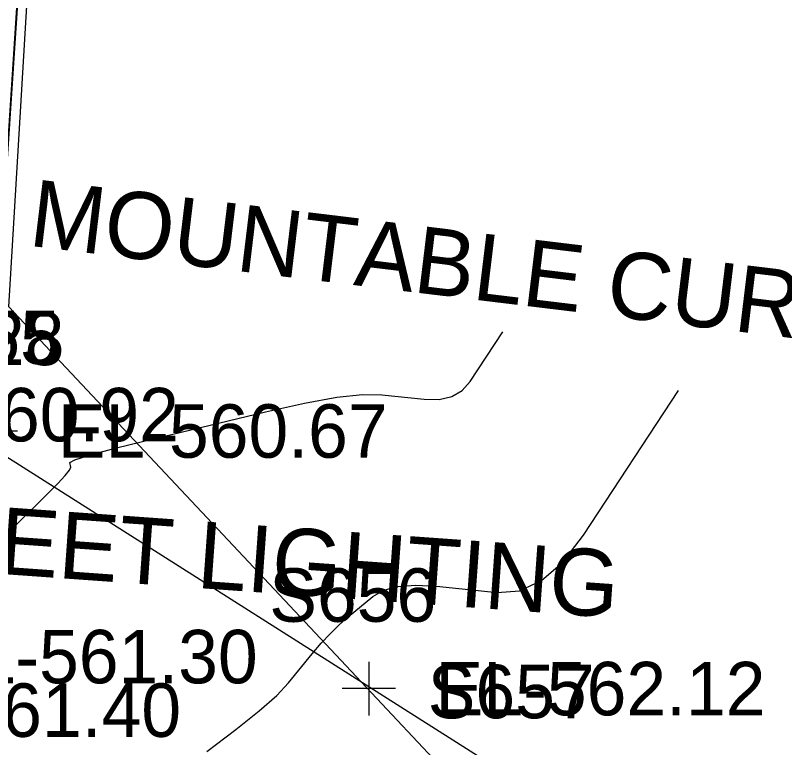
# Model space of a CAD drawing. Extents: x 1724534 to 1727318, y 657156 to 660047.
# Drawn here: x 1725279.6 to 1725337.1, y 658720.6 to 658775.4 of the extents above; entities that cross this region are included whole.
import ezdxf

# ---------------------------------------------------------------- set-up
doc = ezdxf.new("R2010")
doc.units = 0
for name, color, linetype in [('SURVEY - CONTOURS - Intermediate with optional Text', 7, 'Continuous'), ('SURVEY - DRAINAGE - Area Shapes', 7, 'Continuous'), ('SURVEY - NON-TRANSPORTATION - Features', 7, 'Continuous'), ('SURVEY - NON-TRANSPORTATION - Features - Points - Elevations', 7, 'Continuous'), ('SURVEY - NON-TRANSPORTATION - Features - Points - Locators', 7, 'Continuous'), ('SURVEY - NON-TRANSPORTATION - Features - Points - Numbers', 7, 'Continuous'), ('SURVEY - PROPERTY - ROW Lines', 7, 'Continuous'), ('SURVEY - PROPERTY - ROW Lines - Points - Numbers', 7, 'Continuous'), ('SURVEY - TRAFFIC CONTROL - Signs - Points - Elevations', 7, 'Continuous'), ('SURVEY - TRANSPORTATION - Features Text', 7, 'Continuous'), ('SURVEY - TRANSPORTATION - Roads - Points - Elevations', 7, 'Continuous'), ('SURVEY - UTILITIES - Poles and Miscellaneous with Text', 7, 'Continuous')]:
    doc.layers.add(name, color=color, linetype=linetype)

msp = doc.modelspace()

# ---------------------------------------------------------------- linework, layer by layer
at = {"layer": 'SURVEY - CONTOURS - Intermediate with optional Text'}
for points in [[(1725279.563, 658737.231), (1725281.967, 658739.604), (1725282.753, 658740.399), (1725283.307, 658741.003), (1725283.63, 658741.416), (1725283.722, 658741.639), (1725283.657, 658741.979), (1725284.029, 658742.185), (1725285.194, 658742.549), (1725287.152, 658743.072), (1725289.904, 658743.752), (1725298.298, 658745.778), (1725301.202, 658746.426), (1725303.618, 658746.854), (1725305.545, 658747.06), (1725306.985, 658747.045), (1725310.173, 658746.711), (1725311.284, 658746.7), (1725312.227, 658746.919), (1725313.001, 658747.368), (1725313.607, 658748.047), (1725316.04, 658751.75)], [(1725293.892, 658720.365), (1725296.071, 658721.992), (1725297.817, 658723.387), (1725299.13, 658724.551), (1725300.011, 658725.484), (1725301.78, 658727.663), (1725302.447, 658728.449), (1725303.12, 658729.172), (1725303.799, 658729.834), (1725304.485, 658730.433), (1725306.321, 658731.948), (1725307.136, 658732.423), (1725308.204, 658732.712), (1725309.525, 658732.813), (1725311.098, 658732.728), (1725315.629, 658732.252), (1725317.307, 658732.386), (1725318.941, 658733.144), (1725320.53, 658734.527), (1725322.076, 658736.535), (1725329.188, 658747.361)]]:
    msp.add_lwpolyline(points, dxfattribs=at)
at = {"layer": 'SURVEY - DRAINAGE - Area Shapes'}
msp.add_lwpolyline([(1725413.857, 659016.262), (1725457.865, 659006.777), (1725450.771, 658971.313), (1725440.158, 658905.178), (1725430.327, 658830.786), (1725434.818, 658762.279), (1725443.395, 658712.742), (1725438.076, 658666.381), (1725439.858, 658660.363), (1725446.978, 658655.619), (1725466.254, 658652.836), (1725462.782, 658619.36), (1725332.114, 658635.492), (1725320.808, 658709.212), (1725296.636, 658734.956), (1725279.099, 658753.634), (1725289.919, 658934.648), (1725297.605, 659050.843)], close=True, dxfattribs=at)
at = {"layer": 'SURVEY - NON-TRANSPORTATION - Features'}
msp.add_lwpolyline([(1725357.884, 658691.6), (1725317.495, 658717.924), (1725277.546, 658743.26), (1725284.233, 658843.735), (1725290.685, 658948.071), (1725297.823, 659048.449), (1725304.359, 659146.85), (1725311.219, 659244.818), (1725312.69, 659284.205)], dxfattribs=at)
at = {"layer": 'SURVEY - NON-TRANSPORTATION - Features - Points - Locators'}
for p, q in [((1725279.744, 658744.334), (1725275.744, 658744.334)), ((1725306.018, 658727.062), (1725306.018, 658723.062)), ((1725308.018, 658725.062), (1725304.018, 658725.062))]:
    msp.add_line(p, q, dxfattribs=at)
at = {"layer": 'SURVEY - PROPERTY - ROW Lines'}
msp.add_line((1725277.547, 658743.26), (1725313.569, 659296.036), dxfattribs=at)
msp.add_line((1725277.547, 658743.26), (1725313.569, 659296.036), dxfattribs=at)

# ---------------------------------------------------------------- texts
at = {"layer": 'SURVEY - NON-TRANSPORTATION - Features - Points - Elevations'}
for s, p in [('EL-560.67', (1725282.744, 658742.334)), ('EL-562.12', (1725311.018, 658723.062))]:
    msp.add_text(s, height=4, dxfattribs=at).set_placement(p)
at = {"layer": 'SURVEY - NON-TRANSPORTATION - Features - Points - Numbers'}
for s, p in [('S655', (1725270.408, 658749.334)), ('S656', (1725298.572, 658730.062)), ('S657', (1725310.426, 658722.841))]:
    msp.add_text(s, height=4, dxfattribs=at).set_placement(p)
at = {"layer": 'SURVEY - PROPERTY - ROW Lines - Points - Numbers'}
msp.add_text('SP28', height=4, dxfattribs=at).set_placement((1725270.164, 658749.26))
at = {"layer": 'SURVEY - TRAFFIC CONTROL - Signs - Points - Elevations'}
msp.add_text('EL-561.30', height=4, dxfattribs=at).set_placement((1725273.025, 658725.457))
at = {"layer": 'SURVEY - TRANSPORTATION - Features Text'}
msp.add_text('MOUNTABLE CURB', height=5, rotation=353.10044, dxfattribs=at).set_placement((1725280.483, 658758.206))
at = {"layer": 'SURVEY - TRANSPORTATION - Roads - Points - Elevations'}
for s, p in [('EL-560.92', (1725267.126, 658743.558)), ('EL-561.40', (1725267.294, 658721.451))]:
    msp.add_text(s, height=4, dxfattribs=at).set_placement(p)
at = {"layer": 'SURVEY - UTILITIES - Poles and Miscellaneous with Text'}
msp.add_text('STREET LIGHTING', height=5, rotation=355.91819, dxfattribs=at).set_placement((1725264.908, 658734.609))

doc.saveas('drawing.dxf')
